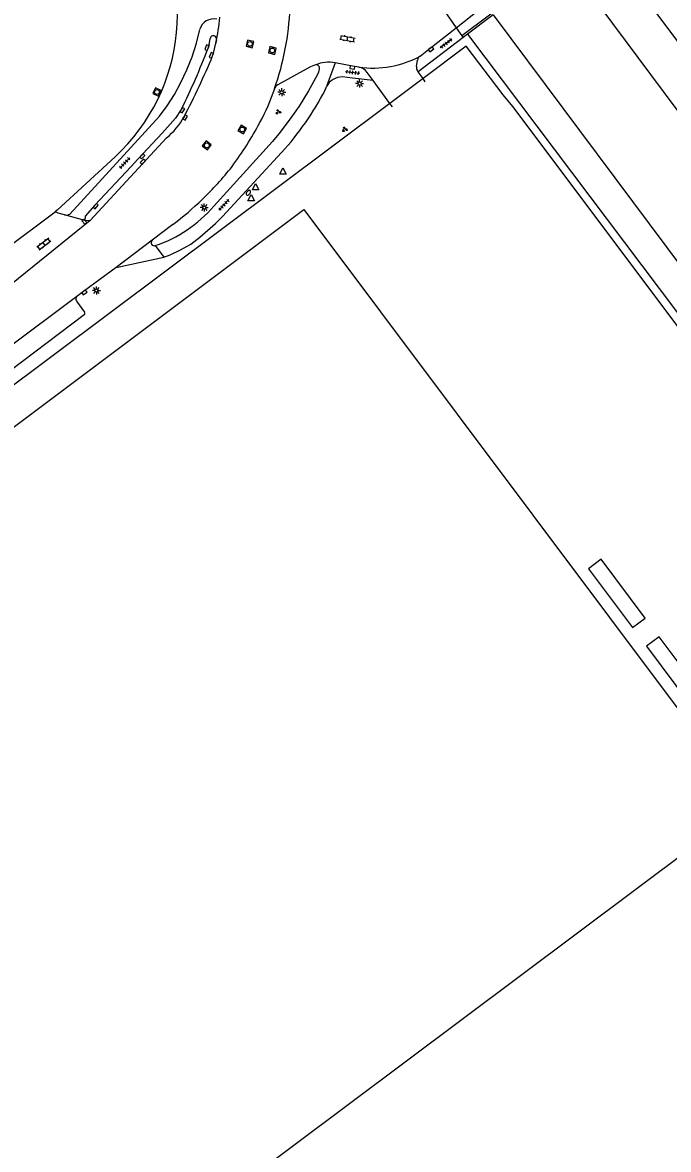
# Model space of a CAD drawing. Extents: x 131000 to 133013, y 393000 to 396501.
# Drawn here: x 131162.3 to 131262.9, y 393995.3 to 394170.7 of the extents above; entities that cross this region are included whole.
import ezdxf

# ---------------------------------------------------------------- set-up
doc = ezdxf.new("R2010")
doc.units = 0
for name, color, linetype in [('gg-afsc-hekwerk', 7, 'Continuous'), ('gg-afsc-muur', 7, 'Continuous'), ('gg-bbg-hoofdgebouw', 7, 'Continuous'), ('gg-bbg-luifel en loopbrug', 7, 'Continuous'), ('gg-knt-verharding', 7, 'Continuous'), ('gg-knt-verharding nz', 7, 'Continuous'), ('gg-kntw-bovenkant insteek waterloop', 7, 'Continuous'), ('gg-kntw-waterlijn', 7, 'Continuous'), ('gt-grn-weggrens', 7, 'Continuous'), ('gt-symb-brandkraan', 7, 'Continuous'), ('gt-symb-groenvak', 7, 'Continuous'), ('gt-symb-klinker verharding', 7, 'Continuous'), ('gt-symb-kolk', 7, 'Continuous'), ('gt-symb-lichtmast', 7, 'Continuous'), ('gt-symb-rioolschacht', 7, 'Continuous'), ('gt-symb-tegel verharding', 7, 'Continuous'), ('gt-symb-waterafsluiter', 7, 'Continuous')]:
    doc.layers.add(name, color=color, linetype=linetype)

# ---------------------------------------------------------------- blocks, each defined once
blk = doc.blocks.new('gt0-LMAST')
at = {"layer": 'gt-symb-lichtmast'}
for p, q in [((-0.18, 0.17), (-0.45, 0.44)), ((-0.01, 0.25), (-0.01, 0.62)), ((0.17, 0.17), (0.44, 0.44)), ((-0.26, 0), (-0.63, 0)), ((-0.18, -0.18), (-0.45, -0.45)), ((-0.01, -0.25), (-0.01, -0.63)), ((0.44, -0.45), (0.17, -0.18)), ((0.24, 0), (0.62, 0))]:
    blk.add_line(p, q, dxfattribs=at)
blk.add_circle((-0.01, 0), 0.25, dxfattribs=at)
blk = doc.blocks.new('gt0-KOLK')
at = {"layer": 'gt-symb-kolk'}
blk.add_lwpolyline([(0, 0), (0.37, 0), (0.37, 0.4), (-0.38, 0.4), (-0.38, 0), (0, 0)], dxfattribs=at)
blk = doc.blocks.new('gt0-TEG1')
at = {"layer": 'gt-symb-tegel verharding'}
for p, q in [((-1.12, 0), (1.12, 0)), ((-0.9, -0.25), (-0.9, 0.25)), ((-0.45, -0.25), (-0.45, 0.25)), ((0, -0.25), (0, 0.25)), ((0.45, -0.25), (0.45, 0.25)), ((0.9, -0.25), (0.9, 0.25))]:
    blk.add_line(p, q, dxfattribs=at)
blk = doc.blocks.new('gt0-GRVAK')
at = {"layer": 'gt-symb-groenvak'}
for p, q in [((-0.11, 0.19), (-0.23, 0.24)), ((-0.18, 0.15), (0.09, 0.15)), ((-0.09, 0.21), (-0.16, 0.32)), ((-0.05, 0.21), (-0.05, 0.39)), ((0, 0.21), (0.06, 0.32)), ((0.02, 0.19), (0.13, 0.24)), ((0.26, -0.05), (0.2, 0.06)), ((0.31, -0.05), (0.31, 0.13)), ((0.35, -0.05), (0.41, 0.06)), ((-0.24, -0.23), (-0.36, -0.18)), ((-0.32, -0.26), (-0.05, -0.26)), ((-0.23, -0.21), (-0.29, -0.09)), ((-0.18, -0.2), (-0.18, -0.02)), ((-0.14, -0.21), (-0.07, -0.09)), ((-0.12, -0.23), (0, -0.18)), ((0.24, -0.07), (0.12, -0.02)), ((0.17, -0.11), (0.44, -0.11)), ((0.37, -0.07), (0.49, -0.02))]:
    blk.add_line(p, q, dxfattribs=at)
blk = doc.blocks.new('gt0-KL1')
at = {"layer": 'gt-symb-klinker verharding'}
for p, q in [((-1.15, 0.3), (1.15, 0.3)), ((-1, -0.3), (-1, 0.3)), ((-0.5, 0.3), (-0.5, 0.45)), ((0, -0.3), (0, 0.3)), ((0.5, 0.3), (0.5, 0.45)), ((1, -0.3), (1, 0.3)), ((-1.15, -0.3), (1.15, -0.3)), ((-0.5, -0.45), (-0.5, -0.3)), ((0.5, -0.45), (0.5, -0.3))]:
    blk.add_line(p, q, dxfattribs=at)
blk = doc.blocks.new('gt0-RS')
at = {"layer": 'gt-symb-rioolschacht'}
blk.add_lwpolyline([(-0.5, -0.5), (0.5, -0.5), (0.5, 0.5), (-0.5, 0.5)], close=True, dxfattribs=at)
blk.add_circle((0, 0), 0.375, dxfattribs=at)
blk = doc.blocks.new('gt0-BR')
at = {"layer": 'gt-symb-brandkraan'}
for centre, radius, start, end in [((-0.24, 0), 0.206, 107.5669, 252.4331), ((0.6, -2.66), 3, 106.892, 107.5669), ((0, -0.69), 0.938, 73.108, 106.892), ((-0.6, -2.66), 3, 72.4331, 73.108), ((0.24, 0), 0.206, 287.567, 72.4331), ((0.6, 2.66), 3, 252.4331, 253.108), ((0, 0.69), 0.938, 253.108, 286.8921), ((-0.6, 2.66), 3, 286.8921, 287.567)]:
    blk.add_arc(centre, radius, start, end, dxfattribs=at)
blk = doc.blocks.new('gt0-WAFSL')
at = {"layer": 'gt-symb-waterafsluiter'}
for p, q in [((-0.5, -0.33), (0, 0.67)), ((0, 0.67), (0.5, -0.33)), ((0.5, -0.33), (-0.5, -0.33))]:
    blk.add_line(p, q, dxfattribs=at)

msp = doc.modelspace()

# ---------------------------------------------------------------- linework, layer by layer
at = {"layer": 'gg-afsc-hekwerk'}
for p, q in [((131224.71, 394162.01), (131219.56, 394158.16)), ((131219.56, 394158.16), (131143.73, 394101.43)), ((131159.39, 394135.27), (131167.44, 394141.3))]:
    msp.add_line(p, q, dxfattribs=at)
for points in [[(131296.81, 394080.2), (131238.71, 394157.68), (131237.19, 394159.48), (131231.45, 394167.06), (131224.71, 394162.01)], [(131176.75, 394149.83), (131167.74, 394141.54), (131167.44, 394141.3)]]:
    msp.add_lwpolyline(points, dxfattribs=at)
msp.add_arc((131155.97, 394172.18), 30.52, 312.9091, 35.8708, dxfattribs=at)
at = {"layer": 'gg-afsc-muur'}
for p, q in [((131240.32, 394175.84), (131230.76, 394168.65)), ((131235.63, 394171.94), (131231.64, 394168.94)), ((131230.76, 394168.65), (131230.95, 394168.42)), ((131231.64, 394168.94), (131230.95, 394168.42))]:
    msp.add_line(p, q, dxfattribs=at)
at = {"layer": 'gg-bbg-hoofdgebouw'}
for points in [[(131268.26, 394186.57), (131256.8, 394177.93), (131282.43, 394143.55), (131292.27, 394150.93), (131297.52, 394144)], [(131250.26, 394175.95), (131278.01, 394138.65), (131276.46, 394137.47), (131283.62, 394127.89), (131287.35, 394122.79), (131304.11, 394135.3), (131297.52, 394144)], [(131000, 393987.17), (131090.25, 394054.81), (131206.15, 394141.65), (131265.66, 394062.22), (131265.74, 394062.28), (131275.59, 394049.06), (131159.58, 393962.29), (131087.03, 393907.86), (131077.14, 393921.03), (131077, 393920.93), (131073.7, 393925.33), (131000, 393870.15)]]:
    msp.add_lwpolyline(points, dxfattribs=at)
at = {"layer": 'gg-bbg-luifel en loopbrug'}
for points in [[(131250.48, 394085.72), (131257.34, 394076.57), (131259.31, 394078.05), (131252.45, 394087.2), (131250.48, 394085.72)], [(131259.52, 394073.66), (131266.38, 394064.51), (131268.35, 394065.99), (131261.49, 394075.14), (131259.52, 394073.66)]]:
    msp.add_lwpolyline(points, dxfattribs=at)
at = {"layer": 'gg-knt-verharding'}
for p, q in [((131229.87, 394169.94), (131239.36, 394177.43)), ((131191.4, 394167.28), (131191.58, 394168.28)), ((131230.95, 394168.42), (131223.93, 394163.06)), ((131192.54, 394168.05), (131192.46, 394167.55)), ((131223.67, 394163.89), (131223.84, 394164.89)), ((131216.96, 394161.71), (131216.03, 394162.98)), ((131223.93, 394163.06), (131223.86, 394163.16)), ((131224.71, 394162.01), (131223.93, 394163.06)), ((131219.56, 394158.16), (131216.96, 394161.71)), ((131225.06, 394161.53), (131224.71, 394162.01)), ((131209.46, 394160.22), (131209.67, 394160.78)), ((131219.94, 394157.64), (131219.56, 394158.16)), ((131172.89, 394139.91), (131184.78, 394152.78)), ((131172.06, 394139.92), (131168.9, 394140.79)), ((131172.89, 394139.91), (131158.25, 394128.13)), ((131185.77, 394139.33), (131182.55, 394136.85)), ((131183.01, 394136.02), (131184.33, 394134.25)), ((131170.73, 394127.4), (131172.02, 394125.65)), ((131171.97, 394125.25), (131115.8, 394083.11))]:
    msp.add_line(p, q, dxfattribs=at)
for points in [[(131224.24, 394165.51), (131225.82, 394166.73), (131229.87, 394169.94)], [(131168.9, 394140.79), (131169.32, 394140.78), (131169.72, 394140.93), (131183.67, 394156.17), (131184.88, 394157.76), (131186.01, 394159.55), (131187.01, 394161.41), (131187.94, 394163.38), (131188.74, 394165.41), (131189.41, 394167.53), (131189.93, 394169.68)], [(131191.4, 394167.28), (131191.4, 394167.27), (131191.24, 394166.76)], [(131191.94, 394165.57), (131192.14, 394166.16), (131192.46, 394167.55)], [(131208.56, 394163.52), (131208.42, 394163.02), (131208.21, 394162.55), (131206.86, 394160.11), (131205.41, 394157.72), (131203.89, 394155.54), (131202.27, 394153.43), (131201.28, 394152.22), (131192.14, 394142.18)], [(131207.94, 394164.14), (131207.2, 394163.84), (131206.49, 394163.49), (131202.12, 394161.06), (131201.8, 394160.82), (131201.61, 394160.47)], [(131214.73, 394163.81), (131213.72, 394163.97), (131211.04, 394164.48)], [(131216.96, 394161.71), (131213.75, 394162.1), (131212.16, 394162.28)], [(131187.06, 394157.19), (131186.15, 394155.87), (131184.1, 394153.54), (131180.28, 394149.47), (131179.27, 394148.33), (131173.59, 394142.3), (131172.08, 394140.62), (131172.06, 394139.92)], [(131184.33, 394134.25), (131185.31, 394134.59), (131186.97, 394135.36), (131188.56, 394136.27), (131189.96, 394137.32), (131192.42, 394139.49), (131193.51, 394140.54), (131202.69, 394150.52)], [(131168.9, 394140.79), (131167.92, 394141.09), (131167.44, 394141.3)], [(131172.89, 394139.91), (131172.1, 394139.89), (131172.06, 394139.92)], [(131176.95, 394132.6), (131177.42, 394132.73), (131184.33, 394134.25)], [(131176.95, 394132.6), (131171.86, 394128.88), (131170.81, 394128.08)], [(131170.81, 394128.08), (131159.66, 394119.73), (131147.04, 394110.26), (131132.92, 394099.66), (131113.42, 394085.05)]]:
    msp.add_lwpolyline(points, dxfattribs=at)
for centre, radius, start, end in [((131159.57, 394175.05), 44.49, 340.8811, 357.3323), ((131192.09, 394169.08), 2.24, 76.5935, 164.2252), ((131145.86, 394176.96), 47.54, 348.5846, 353.4906), ((131192.06, 394168.19), 0.496, 343.7176, 169.8941), ((131085.5, 394207.16), 113.19, 333.8011, 339.0885), ((131083.3, 394210.67), 117.64, 332.3416, 337.4572), ((131224.65, 394164.8), 0.818, 120.0702, 173.4574), ((131210.02, 394159.47), 5.11, 78.5105, 113.991), ((131208.1, 394163.68), 0.49, 341.383, 108.1545), ((131214.38, 394161.85), 1.99, 34.3932, 79.8954), ((131224.76, 394163.78), 1.09, 174.4497, 214.8049), ((131212.13, 394159.52), 2.76, 89.2691, 152.8474), ((131170.86, 394170.73), 32.42, 331.3277, 341.5622), ((131168.4, 394181.65), 46.32, 317.7638, 332.4379), ((131177.06, 394161.9), 11.95, 310.2484, 330.7712), ((131149.81, 394181.72), 56.16, 323.535, 331.79), ((131159.08, 394176.24), 45.46, 313.4162, 322.1401), ((131176.49, 394155.54), 20.58, 288.4692, 319.5054), ((131159.42, 394174.81), 44.19, 306.5988, 314.3779), ((131182.86, 394136.48), 0.485, 129.9826, 287.6706), ((131171.11, 394127.7), 0.483, 128.8069, 217.8031), ((131171.77, 394125.48), 0.303, 310.54, 33.7242)]:
    msp.add_arc(centre, radius, start, end, dxfattribs=at)
at = {"layer": 'gg-knt-verharding nz'}
msp.add_arc((131216.95, 394178.88), 15.23, 261.6397, 298.6038, dxfattribs=at)
at = {"layer": 'gg-kntw-bovenkant insteek waterloop'}
msp.add_line((131231.64, 394168.94), (131303.74, 394073.18), dxfattribs=at)
at = {"layer": 'gg-kntw-waterlijn'}
msp.add_lwpolyline([(131235.63, 394171.94), (131305.88, 394077.83), (131308.1, 394076.14), (131310.71, 394076.19), (131313.23, 394077.61), (131315.58, 394085.36), (131326.61, 394132.17), (131342, 394208.85), (131326.97, 394211.87)], dxfattribs=at)
at = {"layer": 'gt-grn-weggrens'}
for p, q in [((131226.19, 394175.27), (131229.87, 394169.94)), ((131229.87, 394169.94), (131230.76, 394168.65)), ((131211.04, 394164.48), (131209.67, 394160.78)), ((131182.55, 394136.85), (131176.95, 394132.6))]:
    msp.add_line(p, q, dxfattribs=at)

# ---------------------------------------------------------------- block references
at = {"layer": 'gt-symb-brandkraan', "rotation": 49.01346679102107}
msp.add_blockref('gt0-BR', (131197.51, 394144.24), dxfattribs=at)
at = {"layer": 'gt-symb-groenvak'}
for p in [(131202.16, 394156.83), (131212.51, 394154.12)]:
    msp.add_blockref('gt0-GRVAK', p, dxfattribs=at)
at = {"layer": 'gt-symb-klinker verharding'}
for p, rotation in [((131212.96, 394168.24), -10.837910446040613), ((131165.68, 394136.3), 36.86989764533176)]:
    msp.add_blockref('gt0-KL1', p, dxfattribs=dict(at, rotation=rotation))
at = {"layer": 'gt-symb-kolk'}
for p, rotation in [((131191.24, 394166.76), 69.08179501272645), ((131225.82, 394166.73), -142.19034788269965), ((131191.94, 394165.57), 67.79435666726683), ((131213.72, 394163.94), 171.14057068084), ((131187.06, 394157.19), -120.20693401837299), ((131187.49, 394156.06), -120.20693401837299), ((131180.85, 394150.05), -132.77092864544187), ((131181.22, 394148.95), 47.02517386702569), ((131173.59, 394142.3), -132.60899614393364), ((131172.1, 394139.89), 133.62257341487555), ((131171.86, 394128.88), -142.95740369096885)]:
    msp.add_blockref('gt0-KOLK', p, dxfattribs=dict(at, rotation=rotation))
at = {"layer": 'gt-symb-lichtmast'}
for p in [(131214.84, 394161.25), (131202.71, 394159.89), (131190.65, 394141.96), (131173.86, 394129.04)]:
    msp.add_blockref('gt0-LMAST', p, dxfattribs=at)
at = {"layer": 'gt-symb-rioolschacht'}
for p, rotation in [((131197.75, 394167.42), 76.64465903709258), ((131201.24, 394166.39), 76.64465903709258), ((131183.29, 394159.93), 65.66512570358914), ((131196.56, 394154.09), 59.537359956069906), ((131191.04, 394151.62), 52.476828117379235)]:
    msp.add_blockref('gt0-RS', p, dxfattribs=dict(at, rotation=rotation))
at = {"layer": 'gt-symb-tegel verharding'}
for p, rotation in [((131228.29, 394167.49), -142.63746932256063), ((131213.77, 394162.98), -7.011249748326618), ((131178.27, 394148.89), -133.70356998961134), ((131193.71, 394142.37), -133.70356998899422)]:
    msp.add_blockref('gt0-TEG1', p, dxfattribs=dict(at, rotation=rotation))
at = {"layer": 'gt-symb-waterafsluiter'}
for p in [(131202.89, 394147.45), (131198.63, 394145.04), (131197.95, 394143.3)]:
    msp.add_blockref('gt0-WAFSL', p, dxfattribs=at)

doc.saveas('drawing.dxf')
